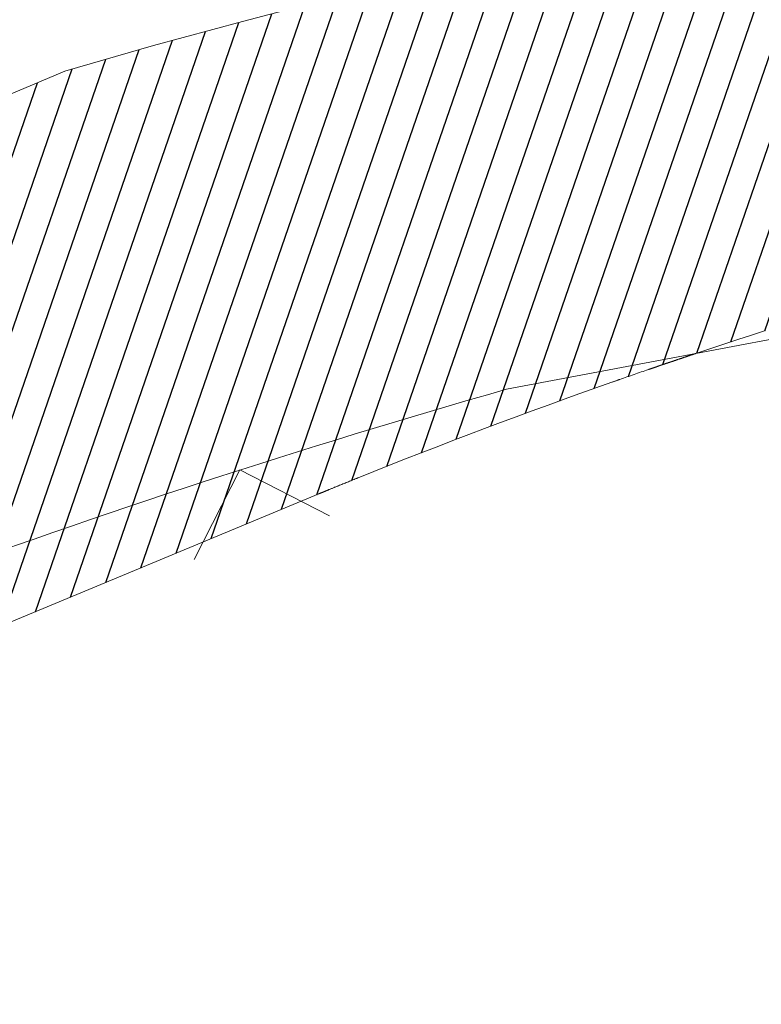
# Model space of a CAD drawing. Header units: metres. Extents: x 345144 to 348639, y 5629211 to 5635235.
# Tile 994 of 1056: x 347345.42 to 347350.64, y 5631456.97 to 5631463.88. Entities that reach past the tile are written whole.
import ezdxf

# ---------------------------------------------------------------- set-up
doc = ezdxf.new("R2010")
doc.units = ezdxf.units.M
doc.header["$MEASUREMENT"] = 0
for name, color, linetype in [('028 Geländeform', 7, 'Continuous'), ('081-083 Topographie', 7, 'Continuous'), ('Definitionslinie', 7, 'Continuous')]:
    doc.layers.add(name, color=color, linetype=linetype)
pattern_1 = [(250.9552151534, (0, 0), (0.1890527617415, -0.065261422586), [])]

msp = doc.modelspace()

# ---------------------------------------------------------------- hatches: boundary and pattern name
at = {"layer": '028 Geländeform', "true_color": 0xb27500}
h = msp.add_hatch(dxfattribs=at)
h.set_pattern_fill('_USER', color=44, scale=0.2, angle=250.9552152, style=0, pattern_type=0)
h.set_pattern_definition(pattern_1)
edge = h.paths.add_edge_path(flags=0)
edge.add_line((347301.488, 5631447.527), (347286.659, 5631441.409))
edge.add_line((347286.659, 5631441.409), (347286.659, 5631441.409))
edge.add_line((347286.659, 5631441.409), (347281.348, 5631439.218))
edge.add_line((347281.348, 5631439.218), (347267.408, 5631433.634))
edge.add_line((347267.408, 5631433.634), (347254.901, 5631425.92))
edge.add_line((347254.901, 5631425.92), (347254.901, 5631425.92))
edge.add_line((347254.901, 5631425.92), (347245.924, 5631419.727))
edge.add_line((347245.924, 5631419.727), (347245.924, 5631419.727))
edge.add_line((347245.924, 5631419.727), (347245.921, 5631419.725))
edge.add_line((347245.921, 5631419.725), (347245.921, 5631419.725))
edge.add_line((347245.921, 5631419.725), (347245.71, 5631419.579))
edge.add_line((347245.71, 5631419.579), (347232.809, 5631412.085))
edge.add_line((347232.809, 5631412.085), (347232.809, 5631412.085))
edge.add_line((347232.809, 5631412.085), (347232.488, 5631411.899))
edge.add_line((347232.488, 5631411.899), (347232.488, 5631411.899))
edge.add_line((347232.488, 5631411.899), (347190.64, 5631387.589))
edge.add_line((347190.64, 5631387.589), (347178.066, 5631380.611))
edge.add_line((347178.066, 5631380.611), (347178.066, 5631380.611))
edge.add_line((347178.066, 5631380.611), (347177.997, 5631380.573))
edge.add_line((347177.997, 5631380.573), (347177.997, 5631380.573))
edge.add_line((347177.997, 5631380.573), (347177.978, 5631380.563))
edge.add_line((347177.978, 5631380.563), (347177.978, 5631380.563))
edge.add_line((347177.978, 5631380.563), (347175.096, 5631378.963))
edge.add_line((347175.096, 5631378.963), (347163.807, 5631372.949))
edge.add_line((347163.807, 5631372.949), (347163.807, 5631372.949))
edge.add_line((347163.807, 5631372.949), (347163.531, 5631372.802))
edge.add_line((347163.531, 5631372.802), (347163.531, 5631372.802))
edge.add_line((347163.531, 5631372.802), (347151.116, 5631366.189))
edge.add_line((347151.116, 5631366.189), (347148.665, 5631364.877))
edge.add_line((347148.665, 5631364.877), (347146.123, 5631363.52))
edge.add_line((347146.123, 5631363.52), (347146.123, 5631363.52))
edge.add_line((347146.123, 5631363.52), (347145.223, 5631365.233))
edge.add_line((347145.223, 5631365.233), (347145.223, 5631365.233))
edge.add_line((347145.223, 5631365.233), (347145.202, 5631365.273))
edge.add_line((347145.202, 5631365.273), (347145.202, 5631365.273))
edge.add_line((347145.202, 5631365.273), (347146.334, 5631366.236))
edge.add_line((347146.334, 5631366.236), (347146.334, 5631366.236))
edge.add_line((347146.334, 5631366.236), (347146.65125, 5631366.51975))
edge.add_line((347146.65125, 5631366.51975), (347146.975109, 5631366.794234))
edge.add_line((347146.975109, 5631366.794234), (347147.298969, 5631367.068719))
edge.add_line((347147.298969, 5631367.068719), (347147.629438, 5631367.333938))
edge.add_line((347147.629438, 5631367.333938), (347147.959906, 5631367.599156))
edge.add_line((347147.959906, 5631367.599156), (347148.296984, 5631367.855109))
edge.add_line((347148.296984, 5631367.855109), (347148.634063, 5631368.111063))
edge.add_line((347148.634063, 5631368.111063), (347148.97775, 5631368.35775))
edge.add_line((347148.97775, 5631368.35775), (347149.321438, 5631368.604438))
edge.add_line((347149.321438, 5631368.604438), (347149.671734, 5631368.841859))
edge.add_line((347149.671734, 5631368.841859), (347150.022031, 5631369.079281))
edge.add_line((347150.022031, 5631369.079281), (347150.378938, 5631369.307438))
edge.add_line((347150.378938, 5631369.307438), (347150.735844, 5631369.535594))
edge.add_line((347150.735844, 5631369.535594), (347151.099359, 5631369.754484))
edge.add_line((347151.099359, 5631369.754484), (347151.462875, 5631369.973375))
edge.add_line((347151.462875, 5631369.973375), (347151.833, 5631370.183))
edge.add_line((347151.833, 5631370.183), (347151.833, 5631370.183))
edge.add_line((347151.833, 5631370.183), (347151.835, 5631370.184))
edge.add_line((347151.835, 5631370.184), (347151.835, 5631370.184))
edge.add_line((347151.835, 5631370.184), (347151.844, 5631370.189125))
edge.add_line((347151.844, 5631370.189125), (347151.853016, 5631370.19425))
edge.add_line((347151.853016, 5631370.19425), (347151.862031, 5631370.199375))
edge.add_line((347151.862031, 5631370.199375), (347151.871063, 5631370.2045))
edge.add_line((347151.871063, 5631370.2045), (347151.880094, 5631370.209625))
edge.add_line((347151.880094, 5631370.209625), (347151.889141, 5631370.21475))
edge.add_line((347151.889141, 5631370.21475), (347151.898188, 5631370.219875))
edge.add_line((347151.898188, 5631370.219875), (347151.90725, 5631370.225))
edge.add_line((347151.90725, 5631370.225), (347151.916313, 5631370.230125))
edge.add_line((347151.916313, 5631370.230125), (347151.925391, 5631370.23525))
edge.add_line((347151.925391, 5631370.23525), (347151.934469, 5631370.240375))
edge.add_line((347151.934469, 5631370.240375), (347151.943563, 5631370.2455))
edge.add_line((347151.943563, 5631370.2455), (347151.952656, 5631370.250625))
edge.add_line((347151.952656, 5631370.250625), (347151.961766, 5631370.25575))
edge.add_line((347151.961766, 5631370.25575), (347151.970875, 5631370.260875))
edge.add_line((347151.970875, 5631370.260875), (347151.98, 5631370.266))
edge.add_line((347151.98, 5631370.266), (347151.98, 5631370.266))
edge.add_line((347151.98, 5631370.266), (347154.353, 5631371.504))
edge.add_line((347154.353, 5631371.504), (347154.353, 5631371.504))
edge.add_line((347154.353, 5631371.504), (347154.565, 5631371.615))
edge.add_line((347154.565, 5631371.615), (347154.565, 5631371.615))
edge.add_line((347154.565, 5631371.615), (347183.556, 5631386.744))
edge.add_line((347183.556, 5631386.744), (347217.929, 5631406.734))
edge.add_line((347217.929, 5631406.734), (347217.929, 5631406.734))
edge.add_line((347217.929, 5631406.734), (347218.253, 5631406.922))
edge.add_line((347218.253, 5631406.922), (347218.253, 5631406.922))
edge.add_line((347218.253, 5631406.922), (347244.146, 5631421.98))
edge.add_line((347244.146, 5631421.98), (347254.577, 5631426.501))
edge.add_line((347254.577, 5631426.501), (347254.577, 5631426.501))
edge.add_line((347254.577, 5631426.501), (347266.817, 5631434.336))
edge.add_line((347266.817, 5631434.336), (347280.218, 5631440.399))
edge.add_line((347280.218, 5631440.399), (347300.9, 5631448.521))
edge.add_line((347300.9, 5631448.521), (347300.9, 5631448.521))
edge.add_line((347300.9, 5631448.521), (347321.196, 5631457.938))
edge.add_line((347321.196, 5631457.938), (347321.196, 5631457.938))
edge.add_line((347321.196, 5631457.938), (347343.35, 5631467.032))
edge.add_line((347343.35, 5631467.032), (347343.35, 5631467.032))
edge.add_line((347343.35, 5631467.032), (347344.00825, 5631467.32475))
edge.add_line((347344.00825, 5631467.32475), (347344.673797, 5631467.590281))
edge.add_line((347344.673797, 5631467.590281), (347345.339344, 5631467.855812))
edge.add_line((347345.339344, 5631467.855812), (347346.012188, 5631468.094125))
edge.add_line((347346.012188, 5631468.094125), (347346.685031, 5631468.332438))
edge.add_line((347346.685031, 5631468.332438), (347347.365172, 5631468.543531))
edge.add_line((347347.365172, 5631468.543531), (347348.045313, 5631468.754625))
edge.add_line((347348.045313, 5631468.754625), (347348.73275, 5631468.9385))
edge.add_line((347348.73275, 5631468.9385), (347349.420187, 5631469.122375))
edge.add_line((347349.420187, 5631469.122375), (347350.114922, 5631469.279031))
edge.add_line((347350.114922, 5631469.279031), (347350.809656, 5631469.435688))
edge.add_line((347350.809656, 5631469.435688), (347351.511687, 5631469.565125))
edge.add_line((347351.511687, 5631469.565125), (347352.213719, 5631469.694563))
edge.add_line((347352.213719, 5631469.694563), (347352.923047, 5631469.796781))
edge.add_line((347352.923047, 5631469.796781), (347353.632375, 5631469.899))
edge.add_line((347353.632375, 5631469.899), (347354.349, 5631469.974))
edge.add_line((347354.349, 5631469.974), (347354.349, 5631469.974))
edge.add_line((347354.349, 5631469.974), (347354.842875, 5631470.031))
edge.add_line((347354.842875, 5631470.031), (347355.337109, 5631470.078266))
edge.add_line((347355.337109, 5631470.078266), (347355.831344, 5631470.125531))
edge.add_line((347355.831344, 5631470.125531), (347356.325938, 5631470.163063))
edge.add_line((347356.325938, 5631470.163063), (347356.820531, 5631470.200594))
edge.add_line((347356.820531, 5631470.200594), (347357.315484, 5631470.228391))
edge.add_line((347357.315484, 5631470.228391), (347357.810438, 5631470.256188))
edge.add_line((347357.810438, 5631470.256188), (347358.30575, 5631470.27425))
edge.add_line((347358.30575, 5631470.27425), (347358.801063, 5631470.292312))
edge.add_line((347358.801063, 5631470.292312), (347359.296734, 5631470.300641))
edge.add_line((347359.296734, 5631470.300641), (347359.792406, 5631470.308969))
edge.add_line((347359.792406, 5631470.308969), (347360.288438, 5631470.307563))
edge.add_line((347360.288438, 5631470.307563), (347360.784469, 5631470.306156))
edge.add_line((347360.784469, 5631470.306156), (347361.280859, 5631470.295016))
edge.add_line((347361.280859, 5631470.295016), (347361.77725, 5631470.283875))
edge.add_line((347361.77725, 5631470.283875), (347362.274, 5631470.263))
edge.add_arc((347362.564, 5631467.285), 2.992087, 41.8164145, 95.5619712, ccw=False)
edge.add_line((347364.794, 5631469.28), (347364.655, 5631467.891))
edge.add_line((347364.655, 5631467.891), (347364.655, 5631467.891))
edge.add_line((347364.655, 5631467.891), (347364.19025, 5631467.91475))
edge.add_line((347364.19025, 5631467.91475), (347363.725609, 5631467.930859))
edge.add_line((347363.725609, 5631467.930859), (347363.260969, 5631467.946969))
edge.add_line((347363.260969, 5631467.946969), (347362.796438, 5631467.955438))
edge.add_line((347362.796438, 5631467.955438), (347362.331906, 5631467.963906))
edge.add_line((347362.331906, 5631467.963906), (347361.867484, 5631467.964734))
edge.add_line((347361.867484, 5631467.964734), (347361.403063, 5631467.965563))
edge.add_line((347361.403063, 5631467.965563), (347360.93875, 5631467.95875))
edge.add_line((347360.93875, 5631467.95875), (347360.474438, 5631467.951938))
edge.add_line((347360.474438, 5631467.951938), (347360.010234, 5631467.937484))
edge.add_line((347360.010234, 5631467.937484), (347359.546031, 5631467.923031))
edge.add_line((347359.546031, 5631467.923031), (347359.081938, 5631467.900938))
edge.add_line((347359.081938, 5631467.900938), (347358.617844, 5631467.878844))
edge.add_line((347358.617844, 5631467.878844), (347358.153859, 5631467.849109))
edge.add_line((347358.153859, 5631467.849109), (347357.689875, 5631467.819375))
edge.add_line((347357.689875, 5631467.819375), (347357.226, 5631467.782))
edge.add_line((347357.226, 5631467.782), (347357.226, 5631467.782))
edge.add_line((347357.226, 5631467.782), (347356.42925, 5631467.708375))
edge.add_line((347356.42925, 5631467.708375), (347355.637125, 5631467.612625))
edge.add_line((347355.637125, 5631467.612625), (347354.845, 5631467.516875))
edge.add_line((347354.845, 5631467.516875), (347354.0575, 5631467.399))
edge.add_line((347354.0575, 5631467.399), (347353.27, 5631467.281125))
edge.add_line((347353.27, 5631467.281125), (347352.487125, 5631467.141125))
edge.add_line((347352.487125, 5631467.141125), (347351.70425, 5631467.001125))
edge.add_line((347351.70425, 5631467.001125), (347350.926, 5631466.839))
edge.add_line((347350.926, 5631466.839), (347350.14775, 5631466.676875))
edge.add_line((347350.14775, 5631466.676875), (347349.374125, 5631466.492625))
edge.add_line((347349.374125, 5631466.492625), (347348.6005, 5631466.308375))
edge.add_line((347348.6005, 5631466.308375), (347347.8315, 5631466.102))
edge.add_line((347347.8315, 5631466.102), (347347.0625, 5631465.895625))
edge.add_line((347347.0625, 5631465.895625), (347346.298125, 5631465.667125))
edge.add_line((347346.298125, 5631465.667125), (347345.53375, 5631465.438625))
edge.add_line((347345.53375, 5631465.438625), (347344.774, 5631465.188))
edge.add_line((347344.774, 5631465.188), (347344.774, 5631465.188))
edge.add_line((347344.774, 5631465.188), (347301.488, 5631447.527))
h = msp.add_hatch(dxfattribs=at)
h.set_pattern_fill('_USER', color=44, scale=0.2, angle=250.9552152, style=0, pattern_type=0)
h.set_pattern_definition(pattern_1)
h.paths.add_polyline_path([(347364.176, 5631463.663), (347356.179, 5631463.074), (347356.179, 5631463.074), (347356.16875, 5631463.072125), (347356.158516, 5631463.07025), (347356.148281, 5631463.068375), (347356.138063, 5631463.0665), (347356.127844, 5631463.064625), (347356.117641, 5631463.06275), (347356.107438, 5631463.060875), (347356.09725, 5631463.059), (347356.087063, 5631463.057125), (347356.076891, 5631463.05525), (347356.066719, 5631463.053375), (347356.056563, 5631463.0515), (347356.046406, 5631463.049625), (347356.036266, 5631463.04775), (347356.026125, 5631463.045875), (347356.016, 5631463.044), (347356.016, 5631463.044), (347356.01425, 5631463.04375), (347356.0125, 5631463.043484), (347356.01075, 5631463.043219), (347356.009, 5631463.042938), (347356.00725, 5631463.042656), (347356.0055, 5631463.042359), (347356.00375, 5631463.042063), (347356.002, 5631463.04175), (347356.00025, 5631463.041437), (347355.9985, 5631463.041109), (347355.99675, 5631463.040781), (347355.995, 5631463.040438), (347355.99325, 5631463.040094), (347355.9915, 5631463.039734), (347355.98975, 5631463.039375), (347355.988, 5631463.039), (347355.988, 5631463.039), (347355.731, 5631462.9915), (347355.474891, 5631462.940953), (347355.218781, 5631462.890406), (347354.963563, 5631462.836813), (347354.708344, 5631462.783219), (347354.454016, 5631462.726578), (347354.199688, 5631462.669938), (347353.94625, 5631462.61025), (347353.692813, 5631462.550563), (347353.440266, 5631462.487828), (347353.187719, 5631462.425094), (347352.936063, 5631462.359313), (347352.684406, 5631462.293531), (347352.433641, 5631462.224703), (347352.182875, 5631462.155875), (347351.933, 5631462.084), (347351.933, 5631462.084), (347351.93225, 5631462.08375), (347351.931484, 5631462.0835), (347351.930719, 5631462.08325), (347351.929938, 5631462.083), (347351.929156, 5631462.08275), (347351.928359, 5631462.0825), (347351.927563, 5631462.08225), (347351.92675, 5631462.082), (347351.925938, 5631462.08175), (347351.925109, 5631462.0815), (347351.924281, 5631462.08125), (347351.923438, 5631462.081), (347351.922594, 5631462.08075), (347351.921734, 5631462.0805), (347351.920875, 5631462.08025), (347351.92, 5631462.08), (347351.92, 5631462.08), (347351.917625, 5631462.079375), (347351.915219, 5631462.078734), (347351.912812, 5631462.078094), (347351.910375, 5631462.077438), (347351.907938, 5631462.076781), (347351.905469, 5631462.076109), (347351.903, 5631462.075438), (347351.9005, 5631462.07475), (347351.898, 5631462.074063), (347351.895469, 5631462.073359), (347351.892938, 5631462.072656), (347351.890375, 5631462.071938), (347351.887813, 5631462.071219), (347351.885219, 5631462.070484), (347351.882625, 5631462.06975), (347351.88, 5631462.069), (347351.88, 5631462.069), (347351.872625, 5631462.066875), (347351.865219, 5631462.064734), (347351.857813, 5631462.062594), (347351.850375, 5631462.060438), (347351.842938, 5631462.058281), (347351.835469, 5631462.056109), (347351.828, 5631462.053938), (347351.8205, 5631462.05175), (347351.813, 5631462.049562), (347351.805469, 5631462.047359), (347351.797938, 5631462.045156), (347351.790375, 5631462.042937), (347351.782813, 5631462.040719), (347351.775219, 5631462.038484), (347351.767625, 5631462.03625), (347351.76, 5631462.034), (347351.76, 5631462.034), (347351.759125, 5631462.03375), (347351.758266, 5631462.0335), (347351.757406, 5631462.03325), (347351.756563, 5631462.033), (347351.755719, 5631462.03275), (347351.754891, 5631462.0325), (347351.754062, 5631462.03225), (347351.75325, 5631462.032), (347351.752438, 5631462.03175), (347351.751641, 5631462.0315), (347351.750844, 5631462.03125), (347351.750063, 5631462.031), (347351.749281, 5631462.03075), (347351.748516, 5631462.0305), (347351.74775, 5631462.03025), (347351.747, 5631462.03), (347351.747, 5631462.03), (347351.6485, 5631462.00125), (347351.550094, 5631461.972), (347351.451688, 5631461.94275), (347351.353375, 5631461.913), (347351.255063, 5631461.88325), (347351.156844, 5631461.853), (347351.058625, 5631461.82275), (347350.9605, 5631461.792), (347350.862375, 5631461.76125), (347350.764344, 5631461.73), (347350.666313, 5631461.69875), (347350.568375, 5631461.667), (347350.470438, 5631461.63525), (347350.372594, 5631461.603), (347350.27475, 5631461.57075), (347350.177, 5631461.538), (347350.177, 5631461.538), (347350.174125, 5631461.537), (347350.171297, 5631461.536031), (347350.168469, 5631461.535063), (347350.165688, 5631461.534125), (347350.162906, 5631461.533188), (347350.160172, 5631461.532281), (347350.157437, 5631461.531375), (347350.15475, 5631461.5305), (347350.152063, 5631461.529625), (347350.149422, 5631461.528781), (347350.146781, 5631461.527938), (347350.144188, 5631461.527125), (347350.141594, 5631461.526313), (347350.139047, 5631461.525531), (347350.1365, 5631461.52475), (347350.134, 5631461.524), (347350.134, 5631461.524), (347350.131375, 5631461.523), (347350.128766, 5631461.522031), (347350.126156, 5631461.521063), (347350.123563, 5631461.520125), (347350.120969, 5631461.519188), (347350.118391, 5631461.518281), (347350.115813, 5631461.517375), (347350.11325, 5631461.5165), (347350.110688, 5631461.515625), (347350.108141, 5631461.514781), (347350.105594, 5631461.513938), (347350.103063, 5631461.513125), (347350.100531, 5631461.512313), (347350.098016, 5631461.511531), (347350.0955, 5631461.51075), (347350.093, 5631461.51), (347350.093, 5631461.51), (347350.090375, 5631461.509), (347350.08775, 5631461.508031), (347350.085125, 5631461.507062), (347350.0825, 5631461.506125), (347350.079875, 5631461.505187), (347350.07725, 5631461.504281), (347350.074625, 5631461.503375), (347350.072, 5631461.5025), (347350.069375, 5631461.501625), (347350.06675, 5631461.500781), (347350.064125, 5631461.499938), (347350.0615, 5631461.499125), (347350.058875, 5631461.498313), (347350.05625, 5631461.497531), (347350.053625, 5631461.49675), (347350.051, 5631461.496), (347350.051, 5631461.496), (347350.048375, 5631461.495), (347350.04575, 5631461.494016), (347350.043125, 5631461.493031), (347350.0405, 5631461.492063), (347350.037875, 5631461.491094), (347350.03525, 5631461.490141), (347350.032625, 5631461.489188), (347350.03, 5631461.48825), (347350.027375, 5631461.487313), (347350.02475, 5631461.486391), (347350.022125, 5631461.485469), (347350.0195, 5631461.484563), (347350.016875, 5631461.483656), (347350.01425, 5631461.482766), (347350.011625, 5631461.481875), (347350.009, 5631461.481), (347350.009, 5631461.481), (347350.007625, 5631461.4805), (347350.00625, 5631461.480016), (347350.004875, 5631461.479531), (347350.0035, 5631461.479063), (347350.002125, 5631461.478594), (347350.00075, 5631461.478141), (347349.999375, 5631461.477688), (347349.998, 5631461.47725), (347349.996625, 5631461.476813), (347349.99525, 5631461.476391), (347349.993875, 5631461.475969), (347349.9925, 5631461.475563), (347349.991125, 5631461.475156), (347349.98975, 5631461.474766), (347349.988375, 5631461.474375), (347349.987, 5631461.474), (347349.987, 5631461.474), (347349.98425, 5631461.473125), (347349.981531, 5631461.47225), (347349.978813, 5631461.471375), (347349.976125, 5631461.4705), (347349.973438, 5631461.469625), (347349.970781, 5631461.46875), (347349.968125, 5631461.467875), (347349.9655, 5631461.467), (347349.962875, 5631461.466125), (347349.960281, 5631461.46525), (347349.957688, 5631461.464375), (347349.955125, 5631461.4635), (347349.952563, 5631461.462625), (347349.950031, 5631461.46175), (347349.9475, 5631461.460875), (347349.945, 5631461.46), (347349.945, 5631461.46), (347349.9435, 5631461.4595), (347349.942016, 5631461.459), (347349.940531, 5631461.4585), (347349.939063, 5631461.458), (347349.937594, 5631461.4575), (347349.936141, 5631461.457), (347349.934688, 5631461.4565), (347349.93325, 5631461.456), (347349.931813, 5631461.4555), (347349.930391, 5631461.455), (347349.928969, 5631461.4545), (347349.927563, 5631461.454), (347349.926156, 5631461.4535), (347349.924766, 5631461.453), (347349.923375, 5631461.4525), (347349.922, 5631461.452), (347349.922, 5631461.452), (347349.921625, 5631461.451875), (347349.921266, 5631461.45175), (347349.920906, 5631461.451625), (347349.920563, 5631461.4515), (347349.920219, 5631461.451375), (347349.919891, 5631461.45125), (347349.919563, 5631461.451125), (347349.91925, 5631461.451), (347349.918938, 5631461.450875), (347349.918641, 5631461.45075), (347349.918344, 5631461.450625), (347349.918063, 5631461.4505), (347349.917781, 5631461.450375), (347349.917516, 5631461.45025), (347349.91725, 5631461.450125), (347349.917, 5631461.45), (347349.917, 5631461.45), (347349.915875, 5631461.449625), (347349.91475, 5631461.44925), (347349.913625, 5631461.448875), (347349.9125, 5631461.4485), (347349.911375, 5631461.448125), (347349.91025, 5631461.44775), (347349.909125, 5631461.447375), (347349.908, 5631461.447), (347349.906875, 5631461.446625), (347349.90575, 5631461.44625), (347349.904625, 5631461.445875), (347349.9035, 5631461.4455), (347349.902375, 5631461.445125), (347349.90125, 5631461.44475), (347349.900125, 5631461.444375), (347349.899, 5631461.444), (347349.899, 5631461.444), (347349.896625, 5631461.443125), (347349.894266, 5631461.442266), (347349.891906, 5631461.441406), (347349.889563, 5631461.440563), (347349.887219, 5631461.439719), (347349.884891, 5631461.438891), (347349.882563, 5631461.438063), (347349.88025, 5631461.43725), (347349.877938, 5631461.436438), (347349.875641, 5631461.435641), (347349.873344, 5631461.434844), (347349.871063, 5631461.434063), (347349.868781, 5631461.433281), (347349.866516, 5631461.432516), (347349.86425, 5631461.43175), (347349.862, 5631461.431), (347349.862, 5631461.431), (347349.86075, 5631461.430625), (347349.859516, 5631461.43025), (347349.858281, 5631461.429875), (347349.857063, 5631461.4295), (347349.855844, 5631461.429125), (347349.854641, 5631461.42875), (347349.853438, 5631461.428375), (347349.85225, 5631461.428), (347349.851063, 5631461.427625), (347349.849891, 5631461.42725), (347349.848719, 5631461.426875), (347349.847563, 5631461.4265), (347349.846406, 5631461.426125), (347349.845266, 5631461.42575), (347349.844125, 5631461.425375), (347349.843, 5631461.425), (347349.843, 5631461.425), (347349.830375, 5631461.420625), (347349.817766, 5631461.41625), (347349.805156, 5631461.411875), (347349.792563, 5631461.4075), (347349.779969, 5631461.403125), (347349.767391, 5631461.39875), (347349.754813, 5631461.394375), (347349.74225, 5631461.39), (347349.729688, 5631461.385625), (347349.717141, 5631461.38125), (347349.704594, 5631461.376875), (347349.692063, 5631461.3725), (347349.679531, 5631461.368125), (347349.667016, 5631461.36375), (347349.6545, 5631461.359375), (347349.642, 5631461.355), (347349.642, 5631461.355), (347349.6385, 5631461.35375), (347349.635, 5631461.352516), (347349.6315, 5631461.351281), (347349.628, 5631461.350063), (347349.6245, 5631461.348844), (347349.621, 5631461.347641), (347349.6175, 5631461.346437), (347349.614, 5631461.34525), (347349.6105, 5631461.344063), (347349.607, 5631461.342891), (347349.6035, 5631461.341719), (347349.6, 5631461.340563), (347349.5965, 5631461.339406), (347349.593, 5631461.338266), (347349.5895, 5631461.337125), (347349.586, 5631461.336), (347349.586, 5631461.336), (347349.473875, 5631461.2965), (347349.361922, 5631461.256375), (347349.249969, 5631461.21625), (347349.138188, 5631461.1755), (347349.026406, 5631461.13475), (347348.914797, 5631461.093375), (347348.803188, 5631461.052), (347348.69175, 5631461.01), (347348.580313, 5631460.968), (347348.469047, 5631460.925375), (347348.357781, 5631460.88275), (347348.246688, 5631460.8395), (347348.135594, 5631460.79625), (347348.024672, 5631460.752375), (347347.91375, 5631460.7085), (347347.803, 5631460.664), (347347.803, 5631460.664), (347347.802, 5631460.663625), (347347.801047, 5631460.663266), (347347.800094, 5631460.662906), (347347.799188, 5631460.662563), (347347.798281, 5631460.662219), (347347.797422, 5631460.661891), (347347.796562, 5631460.661563), (347347.79575, 5631460.66125), (347347.794938, 5631460.660937), (347347.794172, 5631460.660641), (347347.793406, 5631460.660344), (347347.792688, 5631460.660062), (347347.791969, 5631460.659781), (347347.791297, 5631460.659516), (347347.790625, 5631460.65925), (347347.79, 5631460.659), (347347.79, 5631460.659), (347347.78225, 5631460.655875), (347347.774484, 5631460.652734), (347347.766719, 5631460.649594), (347347.758937, 5631460.646438), (347347.751156, 5631460.643281), (347347.743359, 5631460.640109), (347347.735562, 5631460.636938), (347347.72775, 5631460.63375), (347347.719937, 5631460.630563), (347347.712109, 5631460.627359), (347347.704281, 5631460.624156), (347347.696437, 5631460.620938), (347347.688594, 5631460.617719), (347347.680734, 5631460.614484), (347347.672875, 5631460.61125), (347347.665, 5631460.608), (347347.665, 5631460.608), (347347.6605, 5631460.60625), (347347.656016, 5631460.604484), (347347.651531, 5631460.602719), (347347.647063, 5631460.600938), (347347.642594, 5631460.599156), (347347.638141, 5631460.597359), (347347.633688, 5631460.595563), (347347.62925, 5631460.59375), (347347.624812, 5631460.591938), (347347.620391, 5631460.590109), (347347.615969, 5631460.588281), (347347.611563, 5631460.586438), (347347.607156, 5631460.584594), (347347.602766, 5631460.582734), (347347.598375, 5631460.580875), (347347.594, 5631460.579), (347347.594, 5631460.579), (347347.592, 5631460.57825), (347347.589984, 5631460.577469), (347347.587969, 5631460.576688), (347347.585938, 5631460.575875), (347347.583906, 5631460.575062), (347347.581859, 5631460.574219), (347347.579813, 5631460.573375), (347347.57775, 5631460.5725), (347347.575687, 5631460.571625), (347347.573609, 5631460.570719), (347347.571531, 5631460.569813), (347347.569438, 5631460.568875), (347347.567344, 5631460.567938), (347347.565234, 5631460.566969), (347347.563125, 5631460.566), (347347.561, 5631460.565), (347347.561, 5631460.565), (347347.56, 5631460.564625), (347347.559, 5631460.56425), (347347.558, 5631460.563875), (347347.557, 5631460.5635), (347347.556, 5631460.563125), (347347.555, 5631460.56275), (347347.554, 5631460.562375), (347347.553, 5631460.562), (347347.552, 5631460.561625), (347347.551, 5631460.56125), (347347.55, 5631460.560875), (347347.549, 5631460.5605), (347347.548, 5631460.560125), (347347.547, 5631460.55975), (347347.546, 5631460.559375), (347347.545, 5631460.559), (347347.545, 5631460.559), (347347.5445, 5631460.558875), (347347.543859, 5631460.558672), (347347.543219, 5631460.558469), (347347.542438, 5631460.558188), (347347.541656, 5631460.557906), (347347.540734, 5631460.557547), (347347.539813, 5631460.557187), (347347.53875, 5631460.55675), (347347.537688, 5631460.556313), (347347.536484, 5631460.555797), (347347.535281, 5631460.555281), (347347.533938, 5631460.554688), (347347.532594, 5631460.554094), (347347.531109, 5631460.553422), (347347.529625, 5631460.55275), (347347.528, 5631460.552), (347347.528, 5631460.552), (347312.094, 5631445.819), (347312.094, 5631445.819), (347304.839, 5631443.838), (347304.839, 5631443.838), (347288.281, 5631437.224), (347277.319, 5631432.748), (347277.319, 5631432.748), (347273.182, 5631430.57), (347273.182, 5631430.57), (347254.225, 5631420.691), (347254.225, 5631420.691), (347247.448, 5631415.923), (347247.448, 5631415.923), (347247.428, 5631415.913), (347247.428, 5631415.913), (347236.512, 5631409.056), (347236.512, 5631409.056), (347236.017, 5631408.745), (347236.017, 5631408.745), (347216.395, 5631396.426), (347211.238, 5631393.679), (347208.112, 5631392.005), (347202.309, 5631388.814), (347197.106, 5631385.999), (347197.106, 5631385.999), (347197.084, 5631385.987), (347197.084, 5631385.987), (347189.65, 5631381.965), (347187.005, 5631380.575), (347186.95, 5631380.546), (347186.95, 5631380.546), (347166.151, 5631369.831), (347163.521, 5631368.477), (347163.443, 5631368.437), (347163.443, 5631368.437), (347148.25, 5631360.556), (347148.25, 5631360.556), (347148.205, 5631360.533), (347147.776, 5631360.315), (347147.776, 5631360.315), (347147.775, 5631360.317), (347147.775, 5631360.317), (347147.237, 5631361.344), (347147.237, 5631361.344), (347147.232, 5631361.353), (347147.232, 5631361.353), (347147.229, 5631361.358), (347147.229, 5631361.358), (347147.223, 5631361.369), (347147.223, 5631361.369), (347146.921, 5631361.943), (347146.921, 5631361.943), (347146.908, 5631361.968), (347146.908, 5631361.968), (347152.174, 5631364.584), (347157.193, 5631367.3), (347157.193, 5631367.3), (347157.273, 5631367.343), (347157.273, 5631367.343), (347162.813, 5631370.341), (347180.66, 5631379.882), (347185.87, 5631382.87), (347239.871, 5631413.965), (347239.871, 5631413.965), (347240.32, 5631414.223), (347240.32, 5631414.223), (347243.105, 5631415.826), (347243.105, 5631415.826), (347243.111, 5631415.83), (347243.111, 5631415.83), (347243.122, 5631415.836), (347243.122, 5631415.836), (347243.127, 5631415.839), (347243.127, 5631415.839), (347253.939, 5631421.487), (347276.618, 5631433.823), (347276.618, 5631433.823), (347287.182, 5631438.771), (347287.182, 5631438.771), (347303.709, 5631445.763), (347303.709, 5631445.763), (347345.741, 5631463.521), (347345.741, 5631463.521), (347346.364375, 5631463.70175), (347346.990422, 5631463.869109), (347347.616469, 5631464.036469), (347348.245188, 5631464.190438), (347348.873906, 5631464.344406), (347349.505297, 5631464.484984), (347350.136688, 5631464.625563), (347350.77075, 5631464.75275), (347351.404813, 5631464.879938), (347352.041547, 5631464.993734), (347352.678281, 5631465.107531), (347353.317688, 5631465.207937), (347353.957094, 5631465.308344), (347354.599172, 5631465.395359), (347355.24125, 5631465.482375), (347355.886, 5631465.556), (347355.886, 5631465.556), (347356.41575, 5631465.610875), (347356.945781, 5631465.656344), (347357.475813, 5631465.701813), (347358.006125, 5631465.737875), (347358.536438, 5631465.773937), (347359.067031, 5631465.800594), (347359.597625, 5631465.82725), (347360.1285, 5631465.8445), (347360.659375, 5631465.86175), (347361.190531, 5631465.869594), (347361.721688, 5631465.877438), (347362.253125, 5631465.875875), (347362.784562, 5631465.874313), (347363.316281, 5631465.863344), (347363.848, 5631465.852375), (347364.38, 5631465.832), (347364.38, 5631465.832)], flags=0)

# ---------------------------------------------------------------- linework, layer by layer
at = {"layer": '081-083 Topographie', "color": 7, "linetype": 'Continuous', "lineweight": 5, "flags": 128}
msp.add_lwpolyline([(347348.845, 5631461.286), (347350.177, 5631461.538), (347350.177, 5631461.538), (347353.446, 5631462.156), (347353.446, 5631462.156), (347364.19, 5631463.377), (347364.19, 5631463.377), (347364.8, 5631461.728), (347364.8, 5631461.728), (347364.766, 5631461.565), (347364.766, 5631461.565), (347364.22, 5631458.95), (347364.22, 5631458.95), (347359.599, 5631438.193), (347359.599, 5631438.193), (347359.085, 5631435.038), (347359.085, 5631435.038), (347358.567, 5631428.051), (347358.567, 5631428.051), (347357.007, 5631425.774), (347357.007, 5631425.774), (347357.232, 5631422.03), (347357.232, 5631422.03), (347358.993, 5631419.696)], dxfattribs=at)
at = {"layer": '081-083 Topographie', "color": 7, "linetype": 'Continuous', "lineweight": 5}
msp.add_arc((347365.044, 5631404.412), 59.135574, 105.89815028, 114.53288085, dxfattribs=at)
at = {"layer": 'Definitionslinie', "color": 44, "linetype": 'Continuous', "lineweight": 5, "true_color": 0xb27500, "flags": 128}
for points in [[(347345.741, 5631463.521), (347346.364375, 5631463.70175), (347346.990422, 5631463.869109), (347347.616469, 5631464.036469), (347348.245188, 5631464.190438), (347348.873906, 5631464.344406), (347349.505297, 5631464.484984), (347350.136688, 5631464.625563), (347350.77075, 5631464.75275), (347351.404813, 5631464.879938), (347352.041547, 5631464.993734), (347352.678281, 5631465.107531), (347353.317688, 5631465.207937), (347353.957094, 5631465.308344), (347354.599172, 5631465.395359), (347355.24125, 5631465.482375), (347355.886, 5631465.556), (347355.886, 5631465.556), (347356.41575, 5631465.610875), (347356.945781, 5631465.656344)], [(347345.741, 5631463.521), (347346.364375, 5631463.70175), (347346.990422, 5631463.869109), (347347.616469, 5631464.036469), (347348.245188, 5631464.190438), (347348.873906, 5631464.344406), (347349.505297, 5631464.484984), (347350.136688, 5631464.625563), (347350.77075, 5631464.75275), (347351.404813, 5631464.879938), (347352.041547, 5631464.993734), (347352.678281, 5631465.107531), (347353.317688, 5631465.207937), (347353.957094, 5631465.308344), (347354.599172, 5631465.395359), (347355.24125, 5631465.482375), (347355.886, 5631465.556)], [(347303.709, 5631445.763), (347345.741, 5631463.521)], [(347312.094, 5631445.819), (347347.528, 5631460.552), (347347.528, 5631460.552), (347347.529625, 5631460.55275), (347347.531109, 5631460.553422), (347347.532594, 5631460.554094), (347347.533938, 5631460.554688), (347347.535281, 5631460.555281), (347347.536484, 5631460.555797), (347347.537688, 5631460.556313), (347347.53875, 5631460.55675), (347347.539813, 5631460.557187), (347347.540734, 5631460.557547), (347347.541656, 5631460.557906), (347347.542438, 5631460.558188), (347347.543219, 5631460.558469), (347347.543859, 5631460.558672), (347347.5445, 5631460.558875), (347347.545, 5631460.559), (347347.545, 5631460.559), (347347.546, 5631460.559375), (347347.547, 5631460.55975), (347347.548, 5631460.560125), (347347.549, 5631460.5605), (347347.55, 5631460.560875), (347347.551, 5631460.56125), (347347.552, 5631460.561625), (347347.553, 5631460.562), (347347.554, 5631460.562375), (347347.555, 5631460.56275), (347347.556, 5631460.563125), (347347.557, 5631460.5635), (347347.558, 5631460.563875), (347347.559, 5631460.56425), (347347.56, 5631460.564625), (347347.561, 5631460.565), (347347.561, 5631460.565), (347347.563125, 5631460.566), (347347.565234, 5631460.566969), (347347.567344, 5631460.567938), (347347.569438, 5631460.568875), (347347.571531, 5631460.569813), (347347.573609, 5631460.570719), (347347.575687, 5631460.571625), (347347.57775, 5631460.5725), (347347.579813, 5631460.573375), (347347.581859, 5631460.574219), (347347.583906, 5631460.575062), (347347.585938, 5631460.575875), (347347.587969, 5631460.576688), (347347.589984, 5631460.577469), (347347.592, 5631460.57825), (347347.594, 5631460.579), (347347.594, 5631460.579), (347347.598375, 5631460.580875), (347347.602766, 5631460.582734), (347347.607156, 5631460.584594), (347347.611563, 5631460.586438), (347347.615969, 5631460.588281), (347347.620391, 5631460.590109), (347347.624812, 5631460.591938), (347347.62925, 5631460.59375), (347347.633688, 5631460.595563), (347347.638141, 5631460.597359), (347347.642594, 5631460.599156), (347347.647063, 5631460.600938), (347347.651531, 5631460.602719), (347347.656016, 5631460.604484), (347347.6605, 5631460.60625), (347347.665, 5631460.608), (347347.665, 5631460.608), (347347.672875, 5631460.61125), (347347.680734, 5631460.614484), (347347.688594, 5631460.617719), (347347.696437, 5631460.620938), (347347.704281, 5631460.624156), (347347.712109, 5631460.627359), (347347.719937, 5631460.630563), (347347.72775, 5631460.63375), (347347.735562, 5631460.636938), (347347.743359, 5631460.640109), (347347.751156, 5631460.643281), (347347.758937, 5631460.646438), (347347.766719, 5631460.649594), (347347.774484, 5631460.652734), (347347.78225, 5631460.655875), (347347.79, 5631460.659), (347347.79, 5631460.659), (347347.790625, 5631460.65925), (347347.791297, 5631460.659516), (347347.791969, 5631460.659781), (347347.792688, 5631460.660062), (347347.793406, 5631460.660344), (347347.794172, 5631460.660641), (347347.794938, 5631460.660937), (347347.79575, 5631460.66125), (347347.796562, 5631460.661563), (347347.797422, 5631460.661891), (347347.798281, 5631460.662219), (347347.799188, 5631460.662563), (347347.800094, 5631460.662906), (347347.801047, 5631460.663266), (347347.802, 5631460.663625), (347347.803, 5631460.664), (347347.803, 5631460.664), (347347.91375, 5631460.7085), (347348.024672, 5631460.752375), (347348.135594, 5631460.79625), (347348.246688, 5631460.8395), (347348.357781, 5631460.88275), (347348.469047, 5631460.925375), (347348.580313, 5631460.968), (347348.69175, 5631461.01), (347348.803188, 5631461.052), (347348.914797, 5631461.093375), (347349.026406, 5631461.13475), (347349.138188, 5631461.1755), (347349.249969, 5631461.21625), (347349.361922, 5631461.256375), (347349.473875, 5631461.2965), (347349.586, 5631461.336), (347349.586, 5631461.336), (347349.5895, 5631461.337125), (347349.593, 5631461.338266), (347349.5965, 5631461.339406), (347349.6, 5631461.340563), (347349.6035, 5631461.341719), (347349.607, 5631461.342891), (347349.6105, 5631461.344063), (347349.614, 5631461.34525), (347349.6175, 5631461.346437), (347349.621, 5631461.347641), (347349.6245, 5631461.348844), (347349.628, 5631461.350063), (347349.6315, 5631461.351281), (347349.635, 5631461.352516), (347349.6385, 5631461.35375), (347349.642, 5631461.355), (347349.642, 5631461.355), (347349.6545, 5631461.359375), (347349.667016, 5631461.36375), (347349.679531, 5631461.368125), (347349.692063, 5631461.3725), (347349.704594, 5631461.376875), (347349.717141, 5631461.38125), (347349.729688, 5631461.385625), (347349.74225, 5631461.39), (347349.754813, 5631461.394375), (347349.767391, 5631461.39875), (347349.779969, 5631461.403125), (347349.792563, 5631461.4075), (347349.805156, 5631461.411875), (347349.817766, 5631461.41625), (347349.830375, 5631461.420625), (347349.843, 5631461.425), (347349.843, 5631461.425), (347349.844125, 5631461.425375), (347349.845266, 5631461.42575), (347349.846406, 5631461.426125), (347349.847563, 5631461.4265), (347349.848719, 5631461.426875), (347349.849891, 5631461.42725), (347349.851063, 5631461.427625), (347349.85225, 5631461.428), (347349.853438, 5631461.428375), (347349.854641, 5631461.42875), (347349.855844, 5631461.429125), (347349.857063, 5631461.4295), (347349.858281, 5631461.429875), (347349.859516, 5631461.43025), (347349.86075, 5631461.430625), (347349.862, 5631461.431), (347349.862, 5631461.431), (347349.86425, 5631461.43175), (347349.866516, 5631461.432516), (347349.868781, 5631461.433281), (347349.871063, 5631461.434063), (347349.873344, 5631461.434844), (347349.875641, 5631461.435641), (347349.877938, 5631461.436438), (347349.88025, 5631461.43725), (347349.882563, 5631461.438063), (347349.884891, 5631461.438891), (347349.887219, 5631461.439719), (347349.889563, 5631461.440563), (347349.891906, 5631461.441406), (347349.894266, 5631461.442266), (347349.896625, 5631461.443125), (347349.899, 5631461.444), (347349.899, 5631461.444), (347349.900125, 5631461.444375), (347349.90125, 5631461.44475), (347349.902375, 5631461.445125), (347349.9035, 5631461.4455), (347349.904625, 5631461.445875), (347349.90575, 5631461.44625), (347349.906875, 5631461.446625), (347349.908, 5631461.447), (347349.909125, 5631461.447375), (347349.91025, 5631461.44775), (347349.911375, 5631461.448125), (347349.9125, 5631461.4485), (347349.913625, 5631461.448875), (347349.91475, 5631461.44925), (347349.915875, 5631461.449625), (347349.917, 5631461.45), (347349.917, 5631461.45), (347349.91725, 5631461.450125), (347349.917516, 5631461.45025), (347349.917781, 5631461.450375), (347349.918063, 5631461.4505), (347349.918344, 5631461.450625), (347349.918641, 5631461.45075), (347349.918938, 5631461.450875), (347349.91925, 5631461.451), (347349.919563, 5631461.451125), (347349.919891, 5631461.45125), (347349.920219, 5631461.451375), (347349.920563, 5631461.4515), (347349.920906, 5631461.451625), (347349.921266, 5631461.45175), (347349.921625, 5631461.451875), (347349.922, 5631461.452), (347349.922, 5631461.452), (347349.923375, 5631461.4525), (347349.924766, 5631461.453), (347349.926156, 5631461.4535), (347349.927563, 5631461.454), (347349.928969, 5631461.4545), (347349.930391, 5631461.455), (347349.931813, 5631461.4555), (347349.93325, 5631461.456), (347349.934688, 5631461.4565), (347349.936141, 5631461.457), (347349.937594, 5631461.4575), (347349.939063, 5631461.458), (347349.940531, 5631461.4585), (347349.942016, 5631461.459), (347349.9435, 5631461.4595), (347349.945, 5631461.46), (347349.945, 5631461.46), (347349.9475, 5631461.460875), (347349.950031, 5631461.46175), (347349.952563, 5631461.462625), (347349.955125, 5631461.4635), (347349.957688, 5631461.464375), (347349.960281, 5631461.46525), (347349.962875, 5631461.466125), (347349.9655, 5631461.467), (347349.968125, 5631461.467875), (347349.970781, 5631461.46875), (347349.973438, 5631461.469625), (347349.976125, 5631461.4705), (347349.978813, 5631461.471375), (347349.981531, 5631461.47225), (347349.98425, 5631461.473125), (347349.987, 5631461.474), (347349.987, 5631461.474), (347349.988375, 5631461.474375), (347349.98975, 5631461.474766), (347349.991125, 5631461.475156), (347349.9925, 5631461.475563), (347349.993875, 5631461.475969), (347349.99525, 5631461.476391), (347349.996625, 5631461.476813), (347349.998, 5631461.47725), (347349.999375, 5631461.477688), (347350.00075, 5631461.478141), (347350.002125, 5631461.478594), (347350.0035, 5631461.479063), (347350.004875, 5631461.479531), (347350.00625, 5631461.480016), (347350.007625, 5631461.4805), (347350.009, 5631461.481), (347350.009, 5631461.481), (347350.011625, 5631461.481875), (347350.01425, 5631461.482766), (347350.016875, 5631461.483656), (347350.0195, 5631461.484563), (347350.022125, 5631461.485469), (347350.02475, 5631461.486391), (347350.027375, 5631461.487313), (347350.03, 5631461.48825), (347350.032625, 5631461.489188), (347350.03525, 5631461.490141), (347350.037875, 5631461.491094), (347350.0405, 5631461.492063), (347350.043125, 5631461.493031), (347350.04575, 5631461.494016), (347350.048375, 5631461.495), (347350.051, 5631461.496), (347350.051, 5631461.496), (347350.053625, 5631461.49675), (347350.05625, 5631461.497531), (347350.058875, 5631461.498313), (347350.0615, 5631461.499125), (347350.064125, 5631461.499938), (347350.06675, 5631461.500781), (347350.069375, 5631461.501625), (347350.072, 5631461.5025), (347350.074625, 5631461.503375), (347350.07725, 5631461.504281), (347350.079875, 5631461.505187), (347350.0825, 5631461.506125), (347350.085125, 5631461.507062), (347350.08775, 5631461.508031), (347350.090375, 5631461.509), (347350.093, 5631461.51), (347350.093, 5631461.51), (347350.0955, 5631461.51075), (347350.098016, 5631461.511531), (347350.100531, 5631461.512313), (347350.103063, 5631461.513125), (347350.105594, 5631461.513938), (347350.108141, 5631461.514781), (347350.110688, 5631461.515625), (347350.11325, 5631461.5165), (347350.115813, 5631461.517375), (347350.118391, 5631461.518281), (347350.120969, 5631461.519188), (347350.123563, 5631461.520125), (347350.126156, 5631461.521063), (347350.128766, 5631461.522031), (347350.131375, 5631461.523), (347350.134, 5631461.524), (347350.134, 5631461.524), (347350.1365, 5631461.52475), (347350.139047, 5631461.525531), (347350.141594, 5631461.526313), (347350.144188, 5631461.527125), (347350.146781, 5631461.527938), (347350.149422, 5631461.528781), (347350.152063, 5631461.529625), (347350.15475, 5631461.5305), (347350.157437, 5631461.531375), (347350.160172, 5631461.532281), (347350.162906, 5631461.533188), (347350.165688, 5631461.534125), (347350.168469, 5631461.535063), (347350.171297, 5631461.536031), (347350.174125, 5631461.537), (347350.177, 5631461.538), (347350.177, 5631461.538), (347350.27475, 5631461.57075), (347350.372594, 5631461.603), (347350.470438, 5631461.63525), (347350.568375, 5631461.667), (347350.666313, 5631461.69875)], [(347347.528, 5631460.552), (347347.529625, 5631460.55275), (347347.531109, 5631460.553422), (347347.532594, 5631460.554094), (347347.533938, 5631460.554688), (347347.535281, 5631460.555281), (347347.536484, 5631460.555797), (347347.537688, 5631460.556313), (347347.53875, 5631460.55675), (347347.539813, 5631460.557187), (347347.540734, 5631460.557547), (347347.541656, 5631460.557906), (347347.542438, 5631460.558188), (347347.543219, 5631460.558469), (347347.543859, 5631460.558672), (347347.5445, 5631460.558875), (347347.545, 5631460.559), (347347.545, 5631460.559), (347347.546, 5631460.559375), (347347.547, 5631460.55975), (347347.548, 5631460.560125), (347347.549, 5631460.5605), (347347.55, 5631460.560875), (347347.551, 5631460.56125), (347347.552, 5631460.561625), (347347.553, 5631460.562), (347347.554, 5631460.562375), (347347.555, 5631460.56275), (347347.556, 5631460.563125), (347347.557, 5631460.5635), (347347.558, 5631460.563875), (347347.559, 5631460.56425), (347347.56, 5631460.564625), (347347.561, 5631460.565), (347347.561, 5631460.565), (347347.563125, 5631460.566), (347347.565234, 5631460.566969), (347347.567344, 5631460.567938), (347347.569438, 5631460.568875), (347347.571531, 5631460.569813), (347347.573609, 5631460.570719), (347347.575687, 5631460.571625), (347347.57775, 5631460.5725), (347347.579813, 5631460.573375), (347347.581859, 5631460.574219), (347347.583906, 5631460.575062), (347347.585938, 5631460.575875), (347347.587969, 5631460.576688), (347347.589984, 5631460.577469), (347347.592, 5631460.57825), (347347.594, 5631460.579), (347347.594, 5631460.579), (347347.598375, 5631460.580875), (347347.602766, 5631460.582734), (347347.607156, 5631460.584594), (347347.611563, 5631460.586438), (347347.615969, 5631460.588281), (347347.620391, 5631460.590109), (347347.624812, 5631460.591938), (347347.62925, 5631460.59375), (347347.633688, 5631460.595563), (347347.638141, 5631460.597359), (347347.642594, 5631460.599156), (347347.647063, 5631460.600938), (347347.651531, 5631460.602719), (347347.656016, 5631460.604484), (347347.6605, 5631460.60625), (347347.665, 5631460.608), (347347.665, 5631460.608), (347347.672875, 5631460.61125), (347347.680734, 5631460.614484), (347347.688594, 5631460.617719), (347347.696437, 5631460.620938), (347347.704281, 5631460.624156), (347347.712109, 5631460.627359), (347347.719937, 5631460.630563), (347347.72775, 5631460.63375), (347347.735562, 5631460.636938), (347347.743359, 5631460.640109), (347347.751156, 5631460.643281), (347347.758937, 5631460.646438), (347347.766719, 5631460.649594), (347347.774484, 5631460.652734), (347347.78225, 5631460.655875), (347347.79, 5631460.659), (347347.79, 5631460.659), (347347.790625, 5631460.65925), (347347.791297, 5631460.659516), (347347.791969, 5631460.659781), (347347.792688, 5631460.660062), (347347.793406, 5631460.660344), (347347.794172, 5631460.660641), (347347.794938, 5631460.660937), (347347.79575, 5631460.66125), (347347.796562, 5631460.661563), (347347.797422, 5631460.661891), (347347.798281, 5631460.662219), (347347.799188, 5631460.662563), (347347.800094, 5631460.662906), (347347.801047, 5631460.663266), (347347.802, 5631460.663625), (347347.803, 5631460.664), (347347.803, 5631460.664), (347347.91375, 5631460.7085), (347348.024672, 5631460.752375), (347348.135594, 5631460.79625), (347348.246688, 5631460.8395), (347348.357781, 5631460.88275), (347348.469047, 5631460.925375), (347348.580313, 5631460.968), (347348.69175, 5631461.01), (347348.803188, 5631461.052), (347348.914797, 5631461.093375), (347349.026406, 5631461.13475), (347349.138188, 5631461.1755), (347349.249969, 5631461.21625), (347349.361922, 5631461.256375), (347349.473875, 5631461.2965), (347349.586, 5631461.336), (347349.586, 5631461.336), (347349.5895, 5631461.337125), (347349.593, 5631461.338266), (347349.5965, 5631461.339406), (347349.6, 5631461.340563), (347349.6035, 5631461.341719), (347349.607, 5631461.342891), (347349.6105, 5631461.344063), (347349.614, 5631461.34525), (347349.6175, 5631461.346437), (347349.621, 5631461.347641), (347349.6245, 5631461.348844), (347349.628, 5631461.350063), (347349.6315, 5631461.351281), (347349.635, 5631461.352516), (347349.6385, 5631461.35375), (347349.642, 5631461.355), (347349.642, 5631461.355), (347349.6545, 5631461.359375), (347349.667016, 5631461.36375), (347349.679531, 5631461.368125), (347349.692063, 5631461.3725), (347349.704594, 5631461.376875), (347349.717141, 5631461.38125), (347349.729688, 5631461.385625), (347349.74225, 5631461.39), (347349.754813, 5631461.394375), (347349.767391, 5631461.39875), (347349.779969, 5631461.403125), (347349.792563, 5631461.4075), (347349.805156, 5631461.411875), (347349.817766, 5631461.41625), (347349.830375, 5631461.420625), (347349.843, 5631461.425), (347349.843, 5631461.425), (347349.844125, 5631461.425375), (347349.845266, 5631461.42575), (347349.846406, 5631461.426125), (347349.847563, 5631461.4265), (347349.848719, 5631461.426875), (347349.849891, 5631461.42725), (347349.851063, 5631461.427625), (347349.85225, 5631461.428), (347349.853438, 5631461.428375), (347349.854641, 5631461.42875), (347349.855844, 5631461.429125), (347349.857063, 5631461.4295), (347349.858281, 5631461.429875), (347349.859516, 5631461.43025), (347349.86075, 5631461.430625), (347349.862, 5631461.431), (347349.862, 5631461.431), (347349.86425, 5631461.43175), (347349.866516, 5631461.432516), (347349.868781, 5631461.433281), (347349.871063, 5631461.434063), (347349.873344, 5631461.434844), (347349.875641, 5631461.435641), (347349.877938, 5631461.436438), (347349.88025, 5631461.43725), (347349.882563, 5631461.438063), (347349.884891, 5631461.438891), (347349.887219, 5631461.439719), (347349.889563, 5631461.440563), (347349.891906, 5631461.441406), (347349.894266, 5631461.442266), (347349.896625, 5631461.443125), (347349.899, 5631461.444), (347349.899, 5631461.444), (347349.900125, 5631461.444375), (347349.90125, 5631461.44475), (347349.902375, 5631461.445125), (347349.9035, 5631461.4455), (347349.904625, 5631461.445875), (347349.90575, 5631461.44625), (347349.906875, 5631461.446625), (347349.908, 5631461.447), (347349.909125, 5631461.447375), (347349.91025, 5631461.44775), (347349.911375, 5631461.448125), (347349.9125, 5631461.4485), (347349.913625, 5631461.448875), (347349.91475, 5631461.44925), (347349.915875, 5631461.449625), (347349.917, 5631461.45), (347349.917, 5631461.45), (347349.91725, 5631461.450125), (347349.917516, 5631461.45025), (347349.917781, 5631461.450375), (347349.918063, 5631461.4505), (347349.918344, 5631461.450625), (347349.918641, 5631461.45075), (347349.918938, 5631461.450875), (347349.91925, 5631461.451), (347349.919563, 5631461.451125), (347349.919891, 5631461.45125), (347349.920219, 5631461.451375), (347349.920563, 5631461.4515), (347349.920906, 5631461.451625), (347349.921266, 5631461.45175), (347349.921625, 5631461.451875), (347349.922, 5631461.452), (347349.922, 5631461.452), (347349.923375, 5631461.4525), (347349.924766, 5631461.453), (347349.926156, 5631461.4535), (347349.927563, 5631461.454), (347349.928969, 5631461.4545), (347349.930391, 5631461.455), (347349.931813, 5631461.4555), (347349.93325, 5631461.456), (347349.934688, 5631461.4565), (347349.936141, 5631461.457), (347349.937594, 5631461.4575), (347349.939063, 5631461.458), (347349.940531, 5631461.4585), (347349.942016, 5631461.459), (347349.9435, 5631461.4595), (347349.945, 5631461.46), (347349.945, 5631461.46), (347349.9475, 5631461.460875), (347349.950031, 5631461.46175), (347349.952563, 5631461.462625), (347349.955125, 5631461.4635), (347349.957688, 5631461.464375), (347349.960281, 5631461.46525), (347349.962875, 5631461.466125), (347349.9655, 5631461.467), (347349.968125, 5631461.467875), (347349.970781, 5631461.46875), (347349.973438, 5631461.469625), (347349.976125, 5631461.4705), (347349.978813, 5631461.471375), (347349.981531, 5631461.47225), (347349.98425, 5631461.473125), (347349.987, 5631461.474), (347349.987, 5631461.474), (347349.988375, 5631461.474375), (347349.98975, 5631461.474766), (347349.991125, 5631461.475156), (347349.9925, 5631461.475563), (347349.993875, 5631461.475969), (347349.99525, 5631461.476391), (347349.996625, 5631461.476813), (347349.998, 5631461.47725), (347349.999375, 5631461.477688), (347350.00075, 5631461.478141), (347350.002125, 5631461.478594), (347350.0035, 5631461.479063), (347350.004875, 5631461.479531), (347350.00625, 5631461.480016), (347350.007625, 5631461.4805), (347350.009, 5631461.481), (347350.009, 5631461.481), (347350.011625, 5631461.481875), (347350.01425, 5631461.482766), (347350.016875, 5631461.483656), (347350.0195, 5631461.484563), (347350.022125, 5631461.485469), (347350.02475, 5631461.486391), (347350.027375, 5631461.487313), (347350.03, 5631461.48825), (347350.032625, 5631461.489188), (347350.03525, 5631461.490141), (347350.037875, 5631461.491094), (347350.0405, 5631461.492063), (347350.043125, 5631461.493031), (347350.04575, 5631461.494016), (347350.048375, 5631461.495), (347350.051, 5631461.496), (347350.051, 5631461.496), (347350.053625, 5631461.49675), (347350.05625, 5631461.497531), (347350.058875, 5631461.498313), (347350.0615, 5631461.499125), (347350.064125, 5631461.499938), (347350.06675, 5631461.500781), (347350.069375, 5631461.501625), (347350.072, 5631461.5025), (347350.074625, 5631461.503375), (347350.07725, 5631461.504281), (347350.079875, 5631461.505187), (347350.0825, 5631461.506125), (347350.085125, 5631461.507062), (347350.08775, 5631461.508031), (347350.090375, 5631461.509), (347350.093, 5631461.51), (347350.093, 5631461.51), (347350.0955, 5631461.51075), (347350.098016, 5631461.511531), (347350.100531, 5631461.512313), (347350.103063, 5631461.513125), (347350.105594, 5631461.513938), (347350.108141, 5631461.514781), (347350.110688, 5631461.515625), (347350.11325, 5631461.5165), (347350.115813, 5631461.517375), (347350.118391, 5631461.518281), (347350.120969, 5631461.519188), (347350.123563, 5631461.520125), (347350.126156, 5631461.521063), (347350.128766, 5631461.522031), (347350.131375, 5631461.523), (347350.134, 5631461.524), (347350.134, 5631461.524), (347350.1365, 5631461.52475), (347350.139047, 5631461.525531), (347350.141594, 5631461.526313), (347350.144188, 5631461.527125), (347350.146781, 5631461.527938), (347350.149422, 5631461.528781), (347350.152063, 5631461.529625), (347350.15475, 5631461.5305), (347350.157437, 5631461.531375), (347350.160172, 5631461.532281), (347350.162906, 5631461.533188), (347350.165688, 5631461.534125), (347350.168469, 5631461.535063), (347350.171297, 5631461.536031), (347350.174125, 5631461.537), (347350.177, 5631461.538), (347350.177, 5631461.538), (347350.27475, 5631461.57075), (347350.372594, 5631461.603), (347350.470438, 5631461.63525), (347350.568375, 5631461.667), (347350.666313, 5631461.69875)], [(347312.094, 5631445.819), (347347.528, 5631460.552)]]:
    msp.add_lwpolyline(points, dxfattribs=at)
at = {"layer": 'Definitionslinie', "color": 7, "linetype": 'Continuous', "lineweight": 5, "flags": 128}
for points in [[(347348.845, 5631461.286), (347350.177, 5631461.538), (347350.177, 5631461.538), (347353.446, 5631462.156)], [(347347.602, 5631460.396), (347346.973, 5631460.719), (347346.65, 5631460.09)], [(347347.602, 5631460.396), (347346.973, 5631460.719), (347346.65, 5631460.09)]]:
    msp.add_lwpolyline(points, dxfattribs=at)
at = {"layer": 'Definitionslinie', "color": 7, "linetype": 'Continuous', "lineweight": 5}
msp.add_arc((347365.044, 5631404.412), 59.135574, 105.89815028, 114.53288085, dxfattribs=at)

doc.saveas('drawing.dxf')
